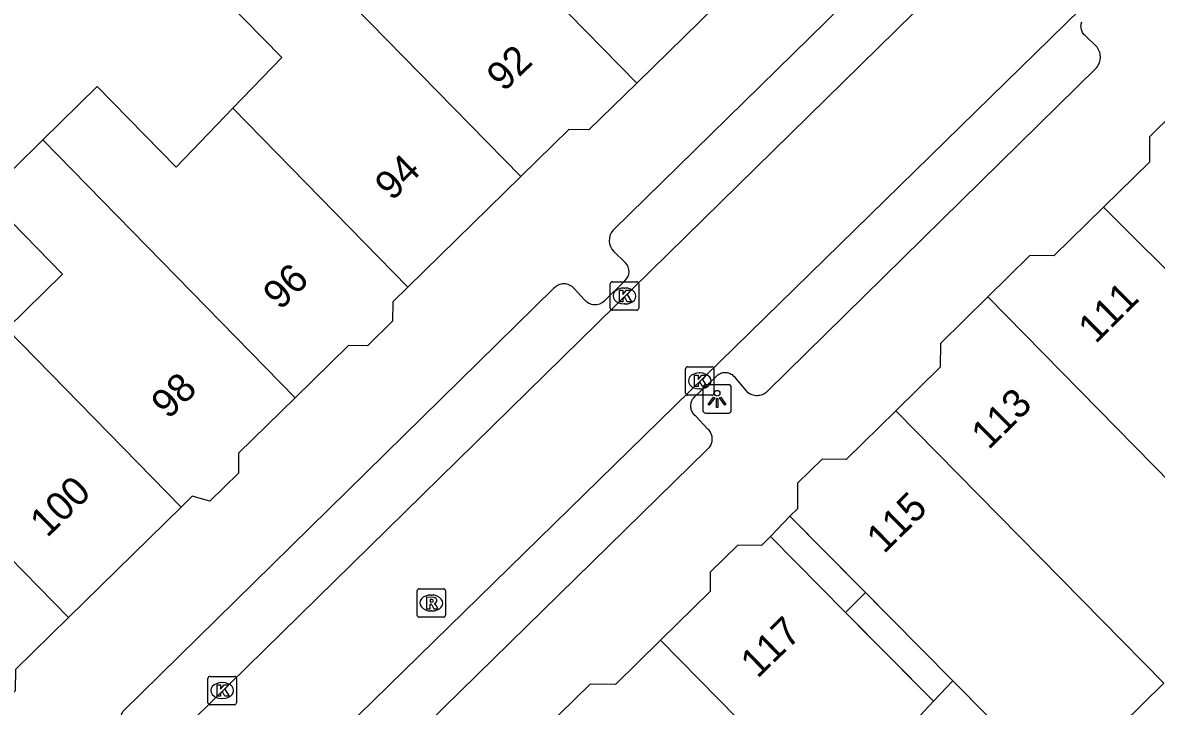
# Model space of a CAD drawing. Extents: x 160861 to 161308, y 384024 to 384878.
# Drawn here: x 161043.45 to 161083.27, y 384645.25 to 384669.26 of the extents above; entities that cross this region are included whole.
import ezdxf

# ---------------------------------------------------------------- set-up
doc = ezdxf.new("R2010")
doc.units = 0
for name, color, linetype in [('IMGEO_Erf', 7, 'Continuous'), ('IMGEO_Kolk', 7, 'Continuous'), ('IMGEO_Lichtpunt', 7, 'Continuous'), ('IMGEO_Pand', 7, 'Continuous'), ('IMGEO_Pand_nummerreeks', 7, 'Continuous'), ('IMGEO_Pand_overbouw', 7, 'Continuous'), ('IMGEO_Rijbaan_lokaal_gesloten', 7, 'Continuous'), ('IMGEO_Rioolput', 7, 'Continuous'), ('IMGEO_Voetpad_open', 7, 'Continuous')]:
    doc.layers.add(name, color=color, linetype=linetype)

msp = doc.modelspace()

# ---------------------------------------------------------------- linework, layer by layer
at = {"layer": 'IMGEO_Erf'}
msp.add_lwpolyline([(161076.117, 384646.148), (161075.44, 384645.431)], dxfattribs=at)
at = {"layer": 'IMGEO_Kolk'}
for p, q in [((161064.086, 384659.235), (161064.086, 384660.087)), ((161064.161, 384660.161), (161065.013, 384660.161)), ((161064.574, 384659.941), (161064.599, 384659.941)), ((161065.087, 384660.087), (161065.087, 384659.235)), ((161065.013, 384659.161), (161064.161, 384659.161)), ((161064.597, 384659.381), (161064.572, 384659.381)), ((161066.729, 384656.251), (161066.729, 384657.103)), ((161066.804, 384657.177), (161067.656, 384657.177)), ((161067.73, 384657.103), (161067.73, 384656.251)), ((161067.217, 384656.957), (161067.242, 384656.957)), ((161067.24, 384656.397), (161067.215, 384656.397)), ((161067.656, 384656.177), (161066.804, 384656.177)), ((161049.955, 384645.374), (161049.955, 384646.226)), ((161050.03, 384646.3), (161050.882, 384646.3)), ((161050.443, 384646.08), (161050.468, 384646.08)), ((161050.956, 384646.226), (161050.956, 384645.374)), ((161050.882, 384645.3), (161050.03, 384645.3)), ((161050.466, 384645.52), (161050.441, 384645.52))]:
    msp.add_line(p, q, dxfattribs=at)
for points in [[(161064.086, 384659.235), (161064.086, 384660.087)], [(161064.161, 384660.161), (161065.013, 384660.161)], [(161065.087, 384660.087), (161065.087, 384659.235)], [(161064.407, 384659.861), (161064.53, 384659.861), (161064.53, 384659.71), (161064.66, 384659.861), (161064.824, 384659.861), (161064.678, 384659.71), (161064.831, 384659.461), (161064.679, 384659.461), (161064.594, 384659.625), (161064.53, 384659.558), (161064.53, 384659.461), (161064.407, 384659.461), (161064.407, 384659.861)], [(161065.013, 384659.161), (161064.161, 384659.161)], [(161066.729, 384656.251), (161066.729, 384657.103)], [(161066.804, 384657.177), (161067.656, 384657.177)], [(161067.73, 384657.103), (161067.73, 384656.251)], [(161067.05, 384656.877), (161067.173, 384656.877), (161067.173, 384656.726), (161067.303, 384656.877), (161067.467, 384656.877), (161067.321, 384656.726), (161067.474, 384656.477), (161067.322, 384656.477), (161067.237, 384656.641), (161067.173, 384656.574), (161067.173, 384656.477), (161067.05, 384656.477), (161067.05, 384656.877)], [(161067.656, 384656.177), (161066.804, 384656.177)], [(161049.955, 384645.374), (161049.955, 384646.226)], [(161050.03, 384646.3), (161050.882, 384646.3)], [(161050.276, 384646), (161050.399, 384646), (161050.399, 384645.849), (161050.529, 384646), (161050.693, 384646), (161050.547, 384645.849), (161050.7, 384645.6), (161050.548, 384645.6), (161050.463, 384645.764), (161050.399, 384645.697), (161050.399, 384645.6), (161050.276, 384645.6), (161050.276, 384646)], [(161050.956, 384646.226), (161050.956, 384645.374)], [(161050.882, 384645.3), (161050.03, 384645.3)]]:
    msp.add_lwpolyline(points, dxfattribs=at)
for centre, start, end in [((161064.163, 384660.085), 91.552, 178.448), ((161064.163, 384660.085), 91.552, 178.448), ((161065.011, 384660.085), 1.552, 88.448), ((161065.011, 384660.085), 1.552, 88.448), ((161064.163, 384659.237), 181.552, 268.448), ((161064.163, 384659.237), 181.552, 268.448), ((161065.011, 384659.237), 271.552, 358.448), ((161065.011, 384659.237), 271.552, 358.448), ((161066.806, 384657.101), 91.552, 178.448), ((161066.806, 384657.101), 91.552, 178.448), ((161067.654, 384657.101), 1.552, 88.448), ((161067.654, 384657.101), 1.552, 88.448), ((161066.806, 384656.253), 181.552, 268.448), ((161066.806, 384656.253), 181.552, 268.448), ((161067.654, 384656.253), 271.552, 358.448), ((161067.654, 384656.253), 271.552, 358.448), ((161050.032, 384646.224), 91.552, 178.448), ((161050.032, 384646.224), 91.552, 178.448), ((161050.88, 384646.224), 1.552, 88.448), ((161050.88, 384646.224), 1.552, 88.448), ((161050.032, 384645.376), 181.552, 268.448), ((161050.032, 384645.376), 181.552, 268.448), ((161050.88, 384645.376), 271.552, 358.448), ((161050.88, 384645.376), 271.552, 358.448)]:
    msp.add_arc(centre, 0.0765, start, end, dxfattribs=at)
for centre, major_axis, ratio, start_param, end_param in [((161064.573, 384659.661), (-0.387, 0.002), 0.722429, 4.712389, 7.853982), ((161064.598, 384659.661), (-0.39, 0.002), 0.717154, 1.570796, 4.712389), ((161067.216, 384656.677), (-0.387, 0.002), 0.722429, 4.712389, 7.853982), ((161067.241, 384656.677), (-0.39, 0.002), 0.717154, 1.570796, 4.712389), ((161050.442, 384645.8), (-0.387, 0.002), 0.722429, 4.712389, 7.853982), ((161050.467, 384645.8), (-0.39, 0.002), 0.717154, 1.570796, 4.712389)]:
    msp.add_ellipse(centre, major_axis=major_axis, ratio=ratio, start_param=start_param, end_param=end_param, dxfattribs=at)
at = {"layer": 'IMGEO_Lichtpunt'}
for p, q in [((161067.341, 384656.449), (161067.341, 384655.642)), ((161067.341, 384656.449), (161067.341, 384655.642)), ((161068.243, 384656.544), (161067.435, 384656.544)), ((161068.243, 384656.544), (161067.435, 384656.544)), ((161068.337, 384655.642), (161068.337, 384656.449)), ((161068.337, 384655.642), (161068.337, 384656.449)), ((161067.435, 384655.548), (161068.243, 384655.548)), ((161067.435, 384655.548), (161068.243, 384655.548))]:
    msp.add_line(p, q, dxfattribs=at)
for points in [[(161067.715, 384656.113), (161067.754, 384656.085), (161067.566, 384655.823), (161067.528, 384655.85), (161067.715, 384656.113)], [(161067.817, 384656.065), (161067.864, 384656.065), (161067.864, 384655.743), (161067.817, 384655.743), (161067.817, 384656.065)], [(161067.927, 384656.085), (161067.965, 384656.112), (161068.152, 384655.85), (161068.113, 384655.822), (161067.927, 384656.085)]]:
    msp.add_lwpolyline(points, dxfattribs=at)
msp.add_circle((161067.84, 384656.247), 0.0994, dxfattribs=at)
for centre, start, end in [((161067.435, 384656.449), 90, 180), ((161067.435, 384656.449), 90, 180), ((161068.243, 384656.449), 0, 90), ((161068.243, 384656.449), 0, 90), ((161067.435, 384655.642), 180, 270), ((161067.435, 384655.642), 180, 270), ((161068.243, 384655.642), 270, 0), ((161068.243, 384655.642), 270, 360)]:
    msp.add_arc(centre, 0.0946, start, end, dxfattribs=at)
at = {"layer": 'IMGEO_Pand'}
for points in [[(161058.443, 384673.858), (161065.015, 384667.142)], [(161050.828, 384666.256), (161052.547, 384668.039), (161049.91, 384670.735), (161052.106, 384672.884)], [(161052.106, 384672.884), (161060.941, 384663.854)], [(161068.886, 384670.932), (161065.015, 384667.142)], [(161065.015, 384667.142), (161063.339, 384665.502), (161062.633, 384665.51), (161060.941, 384663.854)], [(161044.154, 384665.144), (161046.067, 384667.016), (161048.834, 384664.187), (161050.828, 384666.256)], [(161085.106, 384666.524), (161084.662, 384666.101), (161083.9, 384666.108), (161083.032, 384665.256), (161083.024, 384664.365), (161081.413, 384662.783)], [(161056.976, 384659.973), (161050.828, 384666.256)], [(161042.888, 384658.505), (161044.847, 384660.422), (161042.148, 384663.181), (161044.154, 384665.144)], [(161044.154, 384665.144), (161053.017, 384656.086)], [(161060.941, 384663.854), (161056.976, 384659.973)], [(161081.413, 384662.783), (161079.67, 384661.072), (161078.831, 384661.079), (161077.352, 384659.628)], [(161091.066, 384653.171), (161081.413, 384662.783)], [(161056.976, 384659.973), (161056.444, 384659.452), (161056.437, 384658.775), (161055.553, 384657.91), (161054.888, 384657.917), (161053.017, 384656.086)], [(161077.352, 384659.628), (161075.683, 384657.989), (161075.675, 384657.157), (161074.12, 384655.63)], [(161086.407, 384650.417), (161077.352, 384659.628)], [(161049.014, 384652.243), (161042.888, 384658.505)], [(161036.163, 384657.446), (161045.05, 384648.363)], [(161053.017, 384656.086), (161051.032, 384654.143), (161051.025, 384653.438), (161050.019, 384652.453), (161049.404, 384652.625), (161049.014, 384652.243)], [(161074.12, 384655.63), (161072.375, 384653.917), (161071.527, 384653.925), (161070.668, 384653.081), (161070.66, 384652.18), (161070.398, 384651.922)], [(161074.12, 384655.63), (161083.528, 384646.059)], [(161045.05, 384648.363), (161049.014, 384652.243)], [(161070.398, 384651.922), (161073.917, 384648.37), (161076.117, 384646.148)], [(161069.712, 384651.21), (161069.403, 384650.896), (161068.562, 384650.904), (161067.6, 384649.959), (161067.594, 384649.283), (161065.854, 384647.575)], [(161075.44, 384645.431), (161073.232, 384647.659), (161069.712, 384651.21)], [(161045.05, 384648.363), (161043.192, 384646.544), (161043.184, 384645.796), (161041.458, 384644.107)], [(161065.854, 384647.575), (161064.267, 384646.017), (161063.379, 384646.026), (161061.742, 384644.419)], [(161075.279, 384637.98), (161065.854, 384647.575)], [(161083.528, 384646.059), (161079.815, 384642.413), (161076.117, 384646.148)], [(161075.44, 384645.431), (161073.602, 384643.447), (161077.157, 384639.826), (161075.279, 384637.98)]]:
    msp.add_lwpolyline(points, dxfattribs=at)
at = {"layer": 'IMGEO_Pand_overbouw'}
for points in [[(161072.352, 384648.547), (161073.053, 384649.242), (161070.398, 384651.922), (161069.712, 384651.21)], [(161073.917, 384648.37), (161073.053, 384649.242), (161072.352, 384648.547), (161075.44, 384645.431), (161076.117, 384646.148)]]:
    msp.add_lwpolyline(points, close=True, dxfattribs=at)
at = {"layer": 'IMGEO_Rijbaan_lokaal_gesloten'}
for points in [[(161094.179, 384688.665), (161093.847, 384688.359), (161047.62, 384642.996), (161045.943, 384641.353)], [(161048.906, 384638.739), (161096.984, 384685.767)]]:
    msp.add_lwpolyline(points, dxfattribs=at)
at = {"layer": 'IMGEO_Rioolput'}
for p, q in [((161057.3, 384648.451), (161057.3, 384649.303)), ((161057.375, 384649.377), (161058.227, 384649.377)), ((161057.788, 384649.157), (161057.813, 384649.157)), ((161058.301, 384649.303), (161058.301, 384648.451)), ((161058.227, 384648.377), (161057.375, 384648.377)), ((161057.811, 384648.597), (161057.786, 384648.597))]:
    msp.add_line(p, q, dxfattribs=at)
for points in [[(161057.3, 384648.451), (161057.3, 384649.303)], [(161057.375, 384649.377), (161058.227, 384649.377)], [(161058.301, 384649.303), (161058.301, 384648.451)], [(161057.889, 384649.075), (161057.637, 384649.077), (161057.637, 384648.677)], [(161057.637, 384648.677), (161057.761, 384648.677), (161057.761, 384648.839), (161057.772, 384648.839)], [(161057.815, 384648.996), (161057.761, 384648.996), (161057.761, 384648.915)], [(161057.761, 384648.915), (161057.813, 384648.915)], [(161057.819, 384648.81), (161057.89, 384648.677), (161058.03, 384648.677), (161057.965, 384648.803)], [(161058.227, 384648.377), (161057.375, 384648.377)]]:
    msp.add_lwpolyline(points, dxfattribs=at)
for centre, radius, start, end in [((161057.377, 384649.301), 0.0765, 91.552, 178.448), ((161057.377, 384649.301), 0.0765, 91.552, 178.448), ((161058.225, 384649.301), 0.0765, 1.552, 88.448), ((161058.225, 384649.301), 0.0765, 1.552, 88.448), ((161057.771, 384648.786), 0.0533, 26.0293, 88.6989), ((161057.797, 384649.104), 0.19, 274.7715, 282.9687), ((161057.821, 384648.9), 0.0964, 77.0061, 93.1865), ((161057.835, 384648.957), 0.0378, 276.6634, 79.6772), ((161057.888, 384648.965), 0.109, 350.3612, 89.416), ((161057.886, 384648.965), 0.112, 277.5842, 350.9817), ((161057.87, 384648.75), 0.108, 29.5134, 73.7905), ((161057.377, 384648.453), 0.0765, 181.552, 268.448), ((161057.377, 384648.453), 0.0765, 181.552, 268.448), ((161058.225, 384648.453), 0.0765, 271.552, 358.448), ((161058.225, 384648.453), 0.0765, 271.552, 358.448)]:
    msp.add_arc(centre, radius, start, end, dxfattribs=at)
for centre, major_axis, ratio, start_param, end_param in [((161057.787, 384648.877), (-0.387, 0.002), 0.722429, 4.712389, 7.853982), ((161057.812, 384648.877), (-0.39, 0.002), 0.717154, 1.570796, 4.712389)]:
    msp.add_ellipse(centre, major_axis=major_axis, ratio=ratio, start_param=start_param, end_param=end_param, dxfattribs=at)
at = {"layer": 'IMGEO_Voetpad_open'}
for points in [[(161064.172, 384661.961), (161075.693, 384673.266)], [(161052.469, 384639.551), (161067.493, 384654.272), (161067.525, 384654.299), (161067.554, 384654.33), (161067.58, 384654.362), (161067.603, 384654.397), (161067.623, 384654.434), (161067.64, 384654.473), (161067.653, 384654.512), (161067.662, 384654.553), (161067.668, 384654.595), (161067.67, 384654.636), (161067.668, 384654.678), (161067.663, 384654.72), (161067.654, 384654.761), (161067.641, 384654.801), (161067.625, 384654.839), (161067.605, 384654.876), (161067.583, 384654.911), (161067.557, 384654.944), (161067.528, 384654.975), (161067.507, 384654.994), (161067.089, 384655.439), (161067.058, 384655.466), (161067.029, 384655.496), (161067.004, 384655.528), (161066.981, 384655.563), (161066.962, 384655.599), (161066.946, 384655.636), (161066.933, 384655.675), (161066.924, 384655.715), (161066.918, 384655.756), (161066.916, 384655.797), (161066.918, 384655.838), (161066.924, 384655.879), (161066.933, 384655.919), (161066.945, 384655.958), (161066.961, 384655.996), (161066.981, 384656.032), (161067.003, 384656.066), (161067.029, 384656.098), (161067.057, 384656.128), (161067.787, 384656.813), (161067.839, 384656.868), (161067.868, 384656.892), (161067.899, 384656.913), (161067.933, 384656.932), (161067.967, 384656.947), (161068.003, 384656.959), (161068.04, 384656.968), (161068.077, 384656.973), (161068.115, 384656.975), (161068.153, 384656.974), (161068.191, 384656.969), (161068.228, 384656.961), (161068.264, 384656.95), (161068.299, 384656.936), (161068.332, 384656.918), (161068.364, 384656.898), (161068.394, 384656.874), (161068.422, 384656.849), (161068.447, 384656.82), (161068.47, 384656.79), (161068.866, 384656.326), (161068.901, 384656.294), (161068.938, 384656.265), (161068.978, 384656.24), (161069.02, 384656.218), (161069.064, 384656.2), (161069.109, 384656.186), (161069.155, 384656.176), (161069.202, 384656.17), (161069.249, 384656.169), (161069.297, 384656.172), (161069.343, 384656.179), (161069.389, 384656.19), (161069.434, 384656.205), (161069.477, 384656.224), (161069.519, 384656.247), (161069.558, 384656.274), (161069.594, 384656.304), (161069.612, 384656.32), (161081.171, 384667.678), (161081.202, 384667.72), (161081.23, 384667.764), (161081.253, 384667.81), (161081.273, 384667.858), (161081.288, 384667.908), (161081.298, 384667.959), (161081.304, 384668.011), (161081.305, 384668.063), (161081.301, 384668.115), (161081.293, 384668.166), (161081.28, 384668.217), (161081.263, 384668.266), (161081.242, 384668.313), (161081.216, 384668.359), (161081.187, 384668.402), (161081.176, 384668.415), (161080.769, 384668.806), (161080.752, 384668.822), (161080.726, 384668.851), (161080.702, 384668.882), (161080.68, 384668.915), (161080.662, 384668.951), (161080.647, 384668.987), (161080.636, 384669.025), (161080.628, 384669.064), (161080.623, 384669.103), (161080.622, 384669.143), (161080.624, 384669.182), (161080.63, 384669.221), (161080.64, 384669.26), (161080.653, 384669.297)], [(161064.625, 384660.828), (161064.208, 384661.229)], [(161046.58, 384642.692), (161046.654, 384644.358), (161046.962, 384645.066), (161062.098, 384659.927)], [(161062.823, 384659.924), (161063.175, 384659.539)], [(161063.883, 384659.493), (161064.593, 384660.198)], [(161070.398, 384651.922), (161069.712, 384651.21)]]:
    msp.add_lwpolyline(points, dxfattribs=at)
for centre, radius, start, end in [((161064.606, 384661.615), 0.555, 141.4949, 224.1363), ((161064.322, 384660.528), 0.427, 309.4723, 44.7122), ((161062.459, 384659.599), 0.488, 41.7355, 137.7903), ((161063.55, 384659.84), 0.481, 218.7209, 313.8443)]:
    msp.add_arc(centre, radius, start, end, dxfattribs=at)

# ---------------------------------------------------------------- texts
at = {"layer": 'IMGEO_Pand_nummerreeks'}
for s, rotation, p in [('92', 44.3085, (161060.347, 384666.805)), ('94', 44.3085, (161056.419, 384662.971)), ('96', 44.3085, (161052.49, 384659.135)), ('111', 44.7928, (161081.133, 384657.957)), ('98', 44.3085, (161048.562, 384655.302)), ('113', 44.7928, (161077.376, 384654.228)), ('100', 44.3068, (161044.304, 384651.146)), ('115', 44.7928, (161073.699, 384650.577)), ('117', 44.1006, (161069.26, 384646.206))]:
    msp.add_text(s, height=1, rotation=rotation, dxfattribs=at).set_placement(p)

doc.saveas('drawing.dxf')
